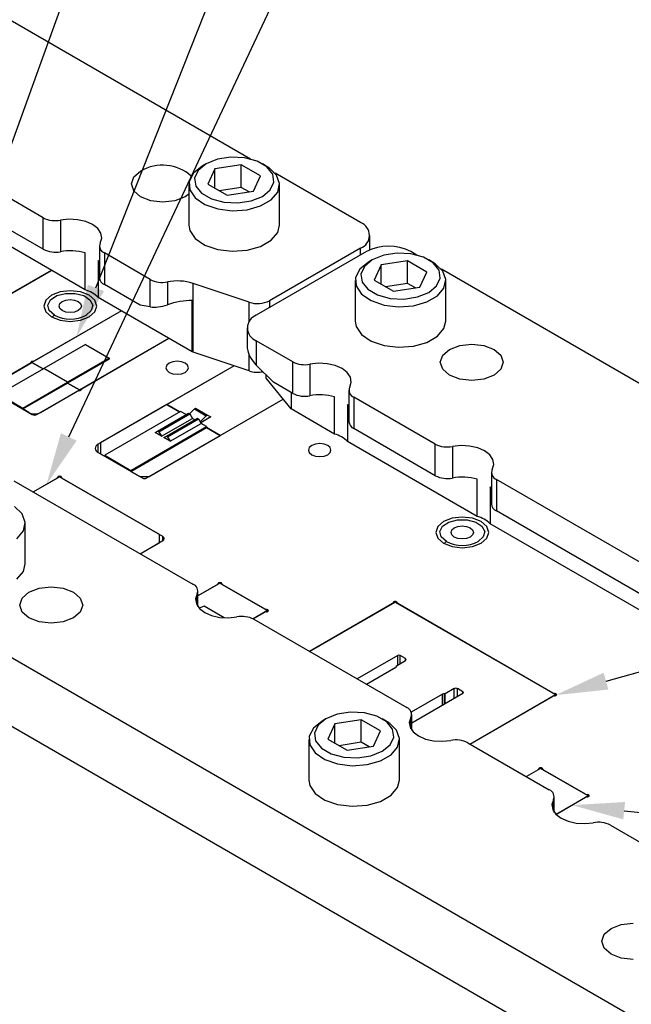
# Model space of a CAD drawing. Header units: inches. Extents: x 1880 to 2363, y -453 to -54.
# Tile 293 of 656: x 2074.4 to 2076.22, y -423.04 to -420.11. Entities that reach past the tile are written whole.
import ezdxf

# ---------------------------------------------------------------- set-up
doc = ezdxf.new("R2010")
doc.units = ezdxf.units.IN
doc.header["$LTSCALE"] = 0.5
doc.header["$MEASUREMENT"] = 0
for name, color, linetype in [('DIE-M-S', 8, 'Continuous'), ('DIE-M-S2', 1, 'Continuous'), ('DIE-M-S3', 8, 'Continuous'), ('RAI-M-S', 8, 'Continuous'), ('SID-M-S', 105, 'Continuous'), ('SVD-M-S', 8, 'Continuous')]:
    doc.layers.add(name, color=color, linetype=linetype)

msp = doc.modelspace()

# ---------------------------------------------------------------- linework, layer by layer
at = {"layer": 'DIE-M-S', "linetype": 'Continuous', "lineweight": 25}
for p, q in [((2074.10538, -421.08095), (2074.49715, -420.85479)), ((2074.49786, -420.92867), (2074.48073, -420.94347)), ((2074.52349, -420.91879), (2074.49786, -420.92867)), ((2074.55372, -420.91532), (2074.52349, -420.91879)), ((2074.58395, -420.91879), (2074.55372, -420.91532)), ((2074.60958, -420.92867), (2074.58395, -420.91879)), ((2074.6267, -420.94347), (2074.60958, -420.92867)), ((2074.48073, -420.94347), (2074.47472, -420.96092)), ((2074.47472, -420.96092), (2074.48073, -420.97837)), ((2074.63272, -420.96092), (2074.6267, -420.94347)), ((2074.6267, -420.97837), (2074.63272, -420.96092)), ((2074.70575, -420.97521), (2074.44738, -421.12436)), ((2074.48073, -420.97837), (2074.49786, -420.99317)), ((2074.49786, -420.99317), (2074.52349, -421.00306)), ((2074.58395, -421.00306), (2074.60958, -420.99317)), ((2074.60958, -420.99317), (2074.6267, -420.97837)), ((2074.52349, -421.00306), (2074.55372, -421.00653)), ((2074.55372, -421.00653), (2074.58395, -421.00306)), ((2074.5888, -421.206), (2074.84717, -421.05685)), ((2074.43717, -421.13026), (2074.3133, -421.20176)), ((2074.43698, -421.12768), (2074.43666, -421.12854)), ((2074.43666, -421.12854), (2074.43672, -421.12942)), ((2074.43672, -421.12942), (2074.43717, -421.13026)), ((2074.43766, -421.12689), (2074.43698, -421.12768)), ((2074.43867, -421.12623), (2074.43766, -421.12689)), ((2074.43993, -421.12574), (2074.43867, -421.12623)), ((2074.44137, -421.12545), (2074.43993, -421.12574)), ((2074.44289, -421.12537), (2074.44137, -421.12545)), ((2074.44289, -421.12537), (2074.44289, -421.12695)), ((2075.0412, -421.13873), (2074.6368, -421.37219)), ((2074.84097, -421.13721), (2074.83842, -421.14461)), ((2074.84823, -421.13094), (2074.84097, -421.13721)), ((2074.8591, -421.12675), (2074.84823, -421.13094)), ((2074.87192, -421.12527), (2074.8591, -421.12675)), ((2074.88474, -421.12675), (2074.87192, -421.12527)), ((2074.8956, -421.13094), (2074.88474, -421.12675)), ((2074.90287, -421.13721), (2074.8956, -421.13094)), ((2074.90542, -421.14461), (2074.90287, -421.13721)), ((2074.83842, -421.14461), (2074.84097, -421.15201)), ((2074.84097, -421.15201), (2074.84823, -421.15829)), ((2074.84823, -421.15829), (2074.8591, -421.16248)), ((2074.8591, -421.16248), (2074.87192, -421.16395)), ((2074.87192, -421.16395), (2074.88474, -421.16248)), ((2074.88474, -421.16248), (2074.8956, -421.15829)), ((2074.8956, -421.15829), (2074.90287, -421.15201)), ((2074.90287, -421.15201), (2074.90542, -421.14461)), ((2074.3133, -421.20993), (2074.44058, -421.2834)), ((2074.45472, -421.2834), (2074.57859, -421.2119)), ((2074.57859, -421.2119), (2074.58004, -421.21215)), ((2074.58004, -421.21215), (2074.58157, -421.21219)), ((2074.58157, -421.21219), (2074.58306, -421.21201)), ((2074.58306, -421.21201), (2074.58442, -421.21161)), ((2074.58442, -421.21161), (2074.58556, -421.21103)), ((2074.58556, -421.21103), (2074.58641, -421.2103)), ((2074.58641, -421.2103), (2074.58692, -421.20947)), ((2074.58692, -421.20947), (2074.58705, -421.20859)), ((2074.58704, -421.20845), (2074.58704, -421.20895)), ((2074.58705, -421.20859), (2074.58705, -421.20889)), ((2074.77999, -421.47322), (2075.18768, -421.23787)), ((2074.6368, -421.39668), (2074.6368, -421.37219)), ((2075.27249, -421.37586), (2075.26523, -421.38213)), ((2075.28336, -421.37167), (2075.27249, -421.37586)), ((2075.29618, -421.3702), (2075.28336, -421.37167)), ((2075.309, -421.37167), (2075.29618, -421.3702)), ((2075.31987, -421.37586), (2075.309, -421.37167)), ((2075.32713, -421.38213), (2075.31987, -421.37586)), ((2074.6368, -421.39668), (2074.76939, -421.47322)), ((2075.26523, -421.38213), (2075.26268, -421.38954)), ((2075.26268, -421.38954), (2075.26523, -421.39694)), ((2075.26523, -421.39694), (2075.27249, -421.40321)), ((2075.27249, -421.40321), (2075.28336, -421.4074)), ((2075.28336, -421.4074), (2075.29618, -421.40887)), ((2075.29618, -421.40887), (2075.309, -421.4074)), ((2075.309, -421.4074), (2075.31987, -421.40321)), ((2075.31987, -421.40321), (2075.32713, -421.39694)), ((2075.32968, -421.38954), (2075.32713, -421.38213)), ((2075.32713, -421.39694), (2075.32968, -421.38954)), ((2074.51415, -421.47361), (2074.44407, -421.51406)), ((2074.51628, -421.46964), (2074.5159, -421.47101)), ((2074.51591, -421.47259), (2074.51591, -421.47116)), ((2074.51757, -421.46847), (2074.51628, -421.46964)), ((2074.51954, -421.46768), (2074.51757, -421.46847)), ((2074.5219, -421.4674), (2074.51954, -421.46768)), ((2074.52425, -421.46768), (2074.5219, -421.4674)), ((2074.52623, -421.46847), (2074.52425, -421.46768)), ((2074.52751, -421.46964), (2074.52623, -421.46847)), ((2074.52789, -421.47101), (2074.52751, -421.46964)), ((2074.52789, -421.47116), (2074.52789, -421.47259)), ((2074.82949, -421.6467), (2074.52964, -421.47361)), ((2075.66458, -421.60221), (2075.64746, -421.61701)), ((2075.69021, -421.59232), (2075.66458, -421.60221)), ((2075.72044, -421.58885), (2075.69021, -421.59232)), ((2075.75068, -421.59232), (2075.72044, -421.58885)), ((2075.77631, -421.60221), (2075.75068, -421.59232)), ((2075.79343, -421.61701), (2075.77631, -421.60221)), ((2075.64746, -421.61701), (2075.64144, -421.63446)), ((2075.64144, -421.63446), (2075.64746, -421.65191)), ((2075.79944, -421.63446), (2075.79343, -421.61701)), ((2075.79343, -421.65191), (2075.79944, -421.63446)), ((2074.76227, -421.69775), (2074.82949, -421.65895)), ((2074.82949, -421.65895), (2074.82949, -421.6467)), ((2075.64746, -421.65191), (2075.66458, -421.66671)), ((2075.66458, -421.66671), (2075.69021, -421.67659)), ((2075.75068, -421.67659), (2075.77631, -421.66671)), ((2075.77631, -421.66671), (2075.79343, -421.65191)), ((2075.69021, -421.67659), (2075.72044, -421.68006)), ((2075.72044, -421.68006), (2075.75068, -421.67659)), ((2074.99358, -421.786), (2074.9932, -421.78737)), ((2074.99321, -421.78895), (2074.99321, -421.78752)), ((2074.99486, -421.78483), (2074.99358, -421.786)), ((2074.99684, -421.78404), (2074.99486, -421.78483)), ((2074.99919, -421.78376), (2074.99684, -421.78404)), ((2075.00155, -421.78404), (2074.99919, -421.78376)), ((2075.00353, -421.78483), (2075.00155, -421.78404)), ((2075.00481, -421.786), (2075.00353, -421.78483)), ((2075.00519, -421.78737), (2075.00481, -421.786)), ((2075.00518, -421.78752), (2075.00518, -421.78895)), ((2074.99145, -421.78997), (2074.93355, -421.82339)), ((2075.13287, -421.86266), (2075.00694, -421.78997)), ((2075.51294, -421.84609), (2075.26609, -421.9886)), ((2075.51507, -421.84213), (2075.51469, -421.8435)), ((2075.5147, -421.84508), (2075.5147, -421.84364)), ((2075.51636, -421.84096), (2075.51507, -421.84213)), ((2075.51833, -421.84017), (2075.51636, -421.84096)), ((2075.52069, -421.83989), (2075.51833, -421.84017)), ((2075.52304, -421.84017), (2075.52069, -421.83989)), ((2075.52502, -421.84096), (2075.52304, -421.84017)), ((2075.5263, -421.84213), (2075.52502, -421.84096)), ((2075.52668, -421.8435), (2075.5263, -421.84213)), ((2075.52668, -421.84364), (2075.52668, -421.84508)), ((2075.99024, -422.11269), (2075.52843, -421.84609)), ((2075.09807, -421.8917), (2075.13287, -421.87161)), ((2075.13736, -421.86367), (2075.13736, -421.86526)), ((2075.13974, -421.86389), (2075.13736, -421.86367)), ((2075.13736, -421.87059), (2075.13974, -421.87037)), ((2075.14177, -421.86463), (2075.13974, -421.86389)), ((2075.13974, -421.87037), (2075.14177, -421.86963)), ((2075.14314, -421.86577), (2075.14177, -421.86463)), ((2075.14177, -421.86963), (2075.14314, -421.86849)), ((2075.14362, -421.86713), (2075.14314, -421.86577)), ((2075.14314, -421.86849), (2075.14362, -421.86713)), ((2075.74338, -422.26414), (2075.99024, -422.12163)), ((2075.99473, -422.11528), (2075.99473, -422.1137)), ((2075.9971, -422.11392), (2075.99473, -422.1137)), ((2075.99473, -422.12062), (2075.9971, -422.1204)), ((2075.99914, -422.11466), (2075.9971, -422.11392)), ((2075.9971, -422.1204), (2075.99914, -422.11966)), ((2076.0005, -422.1158), (2075.99914, -422.11466)), ((2075.99914, -422.11966), (2076.0005, -422.11852)), ((2076.00098, -422.11716), (2076.0005, -422.1158)), ((2076.0005, -422.11852), (2076.00098, -422.11716)), ((2075.94604, -422.34104), (2075.91132, -422.36109)), ((2075.94818, -422.33708), (2075.94779, -422.33845)), ((2075.9478, -422.34003), (2075.9478, -422.33859)), ((2075.94946, -422.3359), (2075.94818, -422.33708)), ((2075.95143, -422.33511), (2075.94946, -422.3359)), ((2075.95379, -422.33484), (2075.95143, -422.33511)), ((2075.95614, -422.33511), (2075.95379, -422.33484)), ((2075.95812, -422.3359), (2075.95614, -422.33511)), ((2075.9594, -422.33708), (2075.95812, -422.3359)), ((2075.95978, -422.33845), (2075.9594, -422.33708)), ((2075.95978, -422.33859), (2075.95978, -422.34003)), ((2076.08746, -422.41374), (2075.96154, -422.34104)), ((2075.99934, -422.47356), (2076.08746, -422.42268)), ((2076.09196, -422.41475), (2076.09196, -422.41633)), ((2076.09433, -422.41497), (2076.09196, -422.41475)), ((2076.09196, -422.42167), (2076.09433, -422.42145)), ((2076.09636, -422.41571), (2076.09433, -422.41497)), ((2076.09433, -422.42145), (2076.09636, -422.42071)), ((2076.09773, -422.41685), (2076.09636, -422.41571)), ((2076.09636, -422.42071), (2076.09773, -422.41957)), ((2076.09821, -422.41821), (2076.09773, -422.41685)), ((2076.09773, -422.41957), (2076.09821, -422.41821))]:
    msp.add_line(p, q, dxfattribs=at)
for centre, radius, start, end in [((2074.44328, -421.11661), 0.00877, 267.45052, 297.91355), ((2074.58999, -421.20869), 0.00294, 113.76619, 178.17645), ((2074.44765, -421.26976), 0.01537, 242.60967, 297.39033), ((2074.64145, -421.38443), 0.0131, 110.78342, 249.21658), ((2074.51297, -421.47092), 0.00294, 293.76619, 358.17645), ((2074.53083, -421.47092), 0.00294, 181.82355, 246.23381), ((2074.77469, -421.46298), 0.01153, 242.60967, 297.39033), ((2074.82717, -421.65283), 0.00655, 290.78342, 69.21658), ((2074.99026, -421.78728), 0.00294, 293.76619, 358.17645), ((2075.00813, -421.78728), 0.00294, 181.82355, 246.23381), ((2075.51176, -421.84341), 0.00294, 293.76619, 358.17645), ((2075.52962, -421.84341), 0.00294, 181.82355, 246.23381), ((2075.13697, -421.85491), 0.00877, 242.08645, 272.54948), ((2075.13697, -421.87935), 0.00877, 87.45052, 117.91355), ((2075.99434, -422.10494), 0.00877, 242.08645, 272.54948), ((2075.99434, -422.12938), 0.00877, 87.45052, 117.91355), ((2075.94486, -422.33835), 0.00294, 293.76619, 358.17645), ((2075.96272, -422.33835), 0.00294, 181.82355, 246.23381), ((2076.09157, -422.40599), 0.00877, 242.08645, 272.54948), ((2076.09157, -422.43043), 0.00877, 87.45052, 117.91355)]:
    msp.add_arc(centre, radius, start, end, dxfattribs=at)
at = {"layer": 'DIE-M-S2', "linetype": 'Continuous', "lineweight": 25}
for p, q in [((2074.49715, -420.85479), (2074.35926, -420.93439)), ((2074.70575, -420.97521), (2074.43963, -421.12883)), ((2074.59873, -421.07515), (2074.47499, -421.14659)), ((2074.58106, -421.21047), (2074.84717, -421.05685)), ((2074.59873, -421.07515), (2074.66944, -421.11597)), ((2074.32391, -421.19564), (2074.43963, -421.12883)), ((2074.47269, -421.14792), (2074.43963, -421.12883)), ((2074.43963, -421.12883), (2074.47269, -421.14792)), ((2074.66944, -421.11597), (2074.5457, -421.18741)), ((2074.66944, -421.11863), (2074.5457, -421.19006)), ((2074.66944, -421.11597), (2074.66944, -421.11863)), ((2075.0412, -421.13873), (2074.84123, -421.25417)), ((2074.34159, -421.2236), (2074.47499, -421.14659)), ((2074.5457, -421.18741), (2074.47499, -421.14659)), ((2074.5457, -421.18741), (2074.47499, -421.14659)), ((2074.4123, -421.26442), (2074.5457, -421.18741)), ((2074.4123, -421.26707), (2074.5457, -421.19006)), ((2074.5457, -421.19006), (2074.5457, -421.18741)), ((2074.5457, -421.19006), (2074.5457, -421.18741)), ((2074.58106, -421.21047), (2074.5457, -421.19006)), ((2074.5457, -421.19006), (2074.58106, -421.21047)), ((2074.34159, -421.2236), (2074.4123, -421.26442)), ((2074.46533, -421.27728), (2074.58106, -421.21047)), ((2074.58106, -421.21047), (2074.58106, -421.2122)), ((2074.58106, -421.21047), (2074.58106, -421.2122)), ((2074.84123, -421.25417), (2074.64387, -421.3681)), ((2074.87923, -421.27612), (2074.84123, -421.25417)), ((2074.84123, -421.25417), (2074.87923, -421.27612)), ((2075.00033, -421.34602), (2075.18768, -421.23787)), ((2074.4123, -421.26707), (2074.4123, -421.26442)), ((2074.42997, -421.27728), (2074.4123, -421.26707)), ((2074.88189, -421.27459), (2074.65625, -421.40484)), ((2074.8138, -421.33279), (2074.90603, -421.27954)), ((2074.81733, -421.33483), (2074.90957, -421.28158)), ((2074.89825, -421.28403), (2074.88189, -421.27459)), ((2074.90603, -421.27954), (2074.90957, -421.28158)), ((2074.9088, -421.28114), (2074.92302, -421.26696)), ((2074.90957, -421.28158), (2074.91734, -421.29506)), ((2074.92302, -421.26696), (2074.92655, -421.26492)), ((2074.92302, -421.26696), (2074.95837, -421.28737)), ((2074.92655, -421.26492), (2074.96191, -421.28533)), ((2074.9405, -421.3052), (2074.95837, -421.28737)), ((2074.95837, -421.28737), (2074.96191, -421.28533)), ((2074.96191, -421.28533), (2074.97181, -421.29105)), ((2074.73403, -421.44975), (2074.95967, -421.31949)), ((2074.82511, -421.3483), (2074.91734, -421.29506)), ((2074.83975, -421.34777), (2074.93199, -421.29453)), ((2074.84329, -421.34981), (2074.93552, -421.29657)), ((2074.85107, -421.36329), (2074.9433, -421.31004)), ((2074.92421, -421.29902), (2074.91734, -421.29506)), ((2074.91734, -421.29506), (2074.92421, -421.29902)), ((2074.93199, -421.29453), (2074.93552, -421.29657)), ((2074.93552, -421.29657), (2074.9433, -421.31004)), ((2074.97181, -421.29105), (2074.9422, -421.30814)), ((2074.95967, -421.31949), (2074.9433, -421.31004)), ((2074.95967, -421.31949), (2074.95967, -421.32255)), ((2074.73403, -421.45281), (2074.95967, -421.32255)), ((2074.78883, -421.46811), (2075.00033, -421.34602)), ((2074.80602, -421.33728), (2074.8138, -421.33279)), ((2074.82511, -421.3483), (2074.80602, -421.33728)), ((2074.8138, -421.33279), (2074.81733, -421.33483)), ((2074.81733, -421.33483), (2074.82511, -421.3483)), ((2074.83197, -421.35226), (2074.83975, -421.34777)), ((2074.83975, -421.34777), (2074.84329, -421.34981)), ((2075.00033, -421.34602), (2074.95967, -421.32255)), ((2074.95967, -421.32255), (2075.00033, -421.34602)), ((2074.64387, -421.3681), (2074.64387, -421.40076)), ((2074.85107, -421.36329), (2074.83197, -421.35226)), ((2074.84329, -421.34981), (2074.85107, -421.36329)), ((2074.64387, -421.40076), (2074.65625, -421.4079)), ((2074.65625, -421.40484), (2074.65625, -421.4079)), ((2074.65625, -421.40484), (2074.73403, -421.44975)), ((2074.73403, -421.44975), (2074.73403, -421.45281)), ((2074.73403, -421.45281), (2074.76055, -421.46811)), ((2074.5219, -421.46914), (2074.44407, -421.51406)), ((2074.81888, -421.64058), (2074.5219, -421.46914)), ((2074.76055, -421.46811), (2074.78883, -421.46811)), ((2074.81888, -421.66507), (2074.81888, -421.64058)), ((2074.76227, -421.69775), (2074.81888, -421.66507)), ((2074.99919, -421.78549), (2074.93355, -421.82339)), ((2074.99919, -421.78549), (2074.93355, -421.82339)), ((2075.14062, -421.86713), (2074.99919, -421.78549)), ((2075.14062, -421.86713), (2074.99919, -421.78549)), ((2075.26609, -421.9886), (2075.52069, -421.84162)), ((2075.52069, -421.84162), (2075.99798, -422.11716)), ((2074.95187, -421.85363), (2074.937, -421.85947)), ((2074.95187, -421.85363), (2074.937, -421.85947)), ((2075.01227, -421.88851), (2074.95187, -421.85363)), ((2075.01227, -421.88851), (2074.95187, -421.85363)), ((2075.14062, -421.86713), (2075.09807, -421.8917)), ((2075.14062, -421.86713), (2075.09807, -421.8917)), ((2075.14062, -421.86713), (2075.14062, -421.87013)), ((2075.14062, -421.86713), (2075.14062, -421.87013)), ((2075.52826, -422.0008), (2075.40774, -422.07037)), ((2075.52501, -422.0311), (2075.55147, -422.01583)), ((2075.52826, -422.02922), (2075.52826, -422.0008)), ((2075.55147, -422.00997), (2075.53557, -422.0008)), ((2075.53557, -422.025), (2075.53557, -422.0008)), ((2075.55147, -422.01583), (2075.55147, -422.00997)), ((2075.43514, -422.08619), (2075.52291, -422.03552)), ((2075.52501, -422.03259), (2075.52501, -422.0311)), ((2075.69622, -422.09939), (2075.66977, -422.11466)), ((2075.69622, -422.12781), (2075.69622, -422.09939)), ((2075.72225, -422.10856), (2075.70636, -422.09939)), ((2075.70636, -422.12196), (2075.70636, -422.09939)), ((2075.72225, -422.11278), (2075.72225, -422.10856)), ((2075.6621, -422.11587), (2075.56877, -422.16975)), ((2075.56995, -422.20071), (2075.72225, -422.11278)), ((2075.6621, -422.14751), (2075.6621, -422.11587)), ((2075.66977, -422.11466), (2075.66717, -422.11466)), ((2075.66717, -422.14458), (2075.66717, -422.11466)), ((2075.66977, -422.14308), (2075.66977, -422.11466)), ((2075.74338, -422.26414), (2075.99798, -422.11716)), ((2075.99798, -422.12016), (2075.99798, -422.11716)), ((2075.95379, -422.33657), (2075.91132, -422.36109)), ((2075.95379, -422.33657), (2075.91132, -422.36109)), ((2076.09521, -422.41821), (2075.95379, -422.33657)), ((2076.09521, -422.41821), (2075.95379, -422.33657)), ((2076.09521, -422.41821), (2075.99934, -422.47356)), ((2076.09521, -422.41821), (2075.99934, -422.47356)), ((2076.09521, -422.41821), (2076.09521, -422.42121)), ((2076.09521, -422.41821), (2076.09521, -422.42121))]:
    msp.add_line(p, q, dxfattribs=at)
for centre, radius, start, end in [((2074.44765, -421.24316), 0.03843, 242.60967, 297.39033), ((2075.53192, -422.00785), 0.00795, 62.60967, 117.39033), ((2075.55035, -422.0129), 0.00313, 290.78342, 69.21658), ((2075.52143, -422.03224), 0.00361, 294.37466, 354.3052), ((2075.70129, -422.10918), 0.01102, 62.60967, 117.39033), ((2075.72145, -422.11067), 0.00226, 290.78342, 69.21658), ((2075.66696, -422.125), 0.01035, 88.8559, 118.04024)]:
    msp.add_arc(centre, radius, start, end, dxfattribs=at)
at = {"layer": 'DIE-M-S3', "linetype": 'Continuous', "lineweight": 25}
for p, q in [((2074.49498, -420.9424), (2074.51361, -420.92999)), ((2074.51361, -420.92999), (2074.53949, -420.92317)), ((2074.53949, -420.92317), (2074.56794, -420.92317)), ((2074.56794, -420.92317), (2074.59383, -420.92999)), ((2074.59383, -420.92999), (2074.61246, -420.9424)), ((2074.48696, -420.95816), (2074.49498, -420.9424)), ((2074.49101, -420.97442), (2074.48696, -420.95816)), ((2074.52025, -420.96092), (2074.5228, -420.95353)), ((2074.5228, -420.96831), (2074.52025, -420.96092)), ((2074.5228, -420.95353), (2074.53005, -420.94726)), ((2074.53005, -420.94726), (2074.54091, -420.94307)), ((2074.54091, -420.94307), (2074.55372, -420.9416)), ((2074.55372, -420.9416), (2074.56652, -420.94307)), ((2074.56652, -420.94307), (2074.57738, -420.94726)), ((2074.57738, -420.94726), (2074.58463, -420.95353)), ((2074.58463, -420.95353), (2074.58718, -420.96092)), ((2074.58718, -420.96092), (2074.58463, -420.96831)), ((2074.61246, -420.9424), (2074.62048, -420.95816)), ((2074.62048, -420.95816), (2074.61643, -420.97442)), ((2074.50639, -420.98824), (2074.49101, -420.97442)), ((2074.53005, -420.97458), (2074.5228, -420.96831)), ((2074.54091, -420.97877), (2074.53005, -420.97458)), ((2074.55372, -420.98024), (2074.54091, -420.97877)), ((2074.56652, -420.97877), (2074.55372, -420.98024)), ((2074.57738, -420.97458), (2074.56652, -420.97877)), ((2074.58463, -420.96831), (2074.57738, -420.97458)), ((2074.61643, -420.97442), (2074.60104, -420.98824)), ((2075.6617, -421.61594), (2075.68033, -421.60353)), ((2075.68033, -421.60353), (2075.70622, -421.5967)), ((2075.70622, -421.5967), (2075.73467, -421.5967)), ((2075.73467, -421.5967), (2075.76055, -421.60353)), ((2075.76055, -421.60353), (2075.77919, -421.61594)), ((2075.65369, -421.6317), (2075.6617, -421.61594)), ((2075.65773, -421.64796), (2075.65369, -421.6317)), ((2075.68698, -421.63446), (2075.68953, -421.62706)), ((2075.68953, -421.64185), (2075.68698, -421.63446)), ((2075.68953, -421.62706), (2075.69678, -421.6208)), ((2075.69678, -421.64812), (2075.68953, -421.64185)), ((2075.69678, -421.6208), (2075.70764, -421.61661)), ((2075.70764, -421.61661), (2075.72044, -421.61514)), ((2075.72044, -421.61514), (2075.73325, -421.61661)), ((2075.73325, -421.61661), (2075.74411, -421.6208)), ((2075.74411, -421.6208), (2075.75136, -421.62706)), ((2075.75136, -421.64185), (2075.74411, -421.64812)), ((2075.75136, -421.62706), (2075.75391, -421.63446)), ((2075.75391, -421.63446), (2075.75136, -421.64185)), ((2075.77919, -421.61594), (2075.7872, -421.6317)), ((2075.7872, -421.6317), (2075.78315, -421.64796)), ((2075.67312, -421.66178), (2075.65773, -421.64796)), ((2075.70764, -421.65231), (2075.69678, -421.64812)), ((2075.72044, -421.65378), (2075.70764, -421.65231)), ((2075.73325, -421.65231), (2075.72044, -421.65378)), ((2075.74411, -421.64812), (2075.73325, -421.65231)), ((2075.78315, -421.64796), (2075.76777, -421.66178))]:
    msp.add_line(p, q, dxfattribs=at)
for centre in [(2074.55372, -420.8969), (2075.72044, -421.57044)]:
    msp.add_arc(centre, 0.10287, 242.60967, 297.39033, dxfattribs=at)
for points in [[(2074.5006, -420.99451), (2074.50076, -420.99417), (2074.50149, -420.99255), (2074.50361, -420.99021), (2074.50549, -420.98888), (2074.50639, -420.98824)], [(2075.66733, -421.66805), (2075.66749, -421.6677), (2075.66822, -421.66609), (2075.67034, -421.66374), (2075.67221, -421.66242), (2075.67312, -421.66178)]]:
    msp.add_open_spline(points, degree=3, knots=[0, 0, 0, 0, 0.1254609, 0.5797622, 1, 1, 1, 1], dxfattribs=at)
at = {"layer": 'RAI-M-S', "linetype": 'Continuous', "lineweight": 25}
for p, q in [((2075.09057, -420.52371), (2073.92595, -419.85139)), ((2074.47357, -420.69819), (2074.12489, -420.4969)), ((2074.73581, -420.59755), (2074.74295, -420.57683)), ((2074.74295, -420.57683), (2074.76327, -420.55928)), ((2074.76327, -420.55928), (2074.76327, -420.55928)), ((2075.41787, -420.71266), (2075.16339, -420.56575)), ((2074.47357, -420.79209), (2074.12489, -420.5908)), ((2074.74295, -420.61826), (2074.73581, -420.59755)), ((2074.59817, -420.91311), (2074.10621, -420.6291)), ((2074.76327, -420.63581), (2074.74295, -420.61826)), ((2074.79368, -420.64755), (2074.76327, -420.63581)), ((2074.89585, -420.63581), (2074.86544, -420.64755)), ((2074.90669, -420.62831), (2074.89585, -420.63581)), ((2074.82956, -420.65167), (2074.79368, -420.64755)), ((2074.86544, -420.64755), (2074.82956, -420.65167)), ((2074.47357, -420.79209), (2074.47357, -420.69819)), ((2074.54988, -420.70257), (2074.52448, -420.70521)), ((2074.57556, -420.70401), (2074.54988, -420.70257)), ((2074.5996, -420.70943), (2074.57556, -420.70401)), ((2074.52448, -420.70521), (2074.52448, -420.79911)), ((2074.62019, -420.71841), (2074.5996, -420.70943)), ((2074.63576, -420.7303), (2074.62019, -420.71841)), ((2074.64514, -420.74417), (2074.63576, -420.7303)), ((2074.64305, -420.77366), (2074.64764, -420.759)), ((2074.64764, -420.759), (2074.64514, -420.74417)), ((2075.44511, -420.79398), (2075.44511, -420.75062)), ((2074.64057, -420.78264), (2074.64057, -420.87655)), ((2075.41787, -420.78858), (2075.14664, -420.94517)), ((2075.41787, -420.809), (2075.41787, -420.78858)), ((2074.59817, -420.91311), (2074.59817, -420.80288)), ((2074.79177, -420.88188), (2074.65522, -420.80305)), ((2074.65522, -420.80305), (2074.65522, -420.89696)), ((2075.43555, -420.79879), (2075.10745, -420.9882)), ((2075.58555, -420.80946), (2075.56707, -420.79879)), ((2074.63654, -420.82502), (2074.63654, -420.93526)), ((2074.64057, -420.82994), (2074.63654, -420.82502)), ((2076.66389, -421.43197), (2075.65836, -420.85149)), ((2074.76194, -420.95856), (2074.65522, -420.89696)), ((2074.79177, -420.96325), (2074.79177, -420.88188)), ((2074.84268, -420.8889), (2074.84268, -420.95701)), ((2075.08612, -420.9497), (2074.91922, -420.89359)), ((2074.91922, -421.09772), (2074.91922, -420.89359)), ((2074.91637, -421.0968), (2074.63654, -420.93526)), ((2074.79177, -420.96325), (2074.76194, -420.95856)), ((2074.91637, -421.0968), (2074.91637, -420.94392)), ((2075.08612, -421.00733), (2075.08612, -420.9497)), ((2075.14664, -420.94517), (2075.14664, -420.96558)), ((2075.08021, -421.02616), (2075.08021, -421.07916)), ((2075.21603, -421.1268), (2075.10745, -421.06412)), ((2075.10745, -421.06412), (2075.10745, -421.13667)), ((2075.68251, -421.08994), (2075.71292, -421.07821)), ((2075.71292, -421.07821), (2075.7488, -421.07409)), ((2075.7488, -421.07409), (2075.78468, -421.07821)), ((2075.78468, -421.07821), (2075.81509, -421.08994)), ((2075.08612, -421.15383), (2074.91922, -421.09772)), ((2075.08612, -421.15383), (2075.08612, -421.10609)), ((2075.65505, -421.12821), (2075.66219, -421.1075)), ((2075.66219, -421.1075), (2075.68251, -421.08994)), ((2075.81509, -421.08994), (2075.83541, -421.1075)), ((2075.83541, -421.1075), (2075.84255, -421.12821)), ((2075.10745, -421.13667), (2075.15826, -421.18735)), ((2075.21603, -421.22071), (2075.21603, -421.1268)), ((2075.29234, -421.13118), (2075.26694, -421.13383)), ((2075.26694, -421.13383), (2075.26694, -421.22773)), ((2075.31803, -421.13262), (2075.29234, -421.13118)), ((2075.34207, -421.13804), (2075.31803, -421.13262)), ((2075.36265, -421.14703), (2075.34207, -421.13804)), ((2075.66219, -421.14892), (2075.65505, -421.12821)), ((2075.84255, -421.12821), (2075.83541, -421.14892)), ((2075.13708, -421.17523), (2075.13708, -421.16623)), ((2075.37822, -421.15891), (2075.36265, -421.14703)), ((2075.38761, -421.17279), (2075.37822, -421.15891)), ((2075.3901, -421.18762), (2075.38761, -421.17279)), ((2075.68251, -421.16648), (2075.66219, -421.14892)), ((2075.71292, -421.17821), (2075.68251, -421.16648)), ((2075.81509, -421.16648), (2075.78468, -421.17821)), ((2075.83541, -421.14892), (2075.81509, -421.16648)), ((2075.21122, -421.26701), (2075.13708, -421.17523)), ((2075.21603, -421.22071), (2075.15826, -421.18735)), ((2075.38552, -421.20228), (2075.3901, -421.18762)), ((2075.7488, -421.18233), (2075.71292, -421.17821)), ((2075.78468, -421.17821), (2075.7488, -421.18233)), ((2075.21122, -421.21793), (2075.21122, -421.26701)), ((2075.34064, -421.34172), (2075.34064, -421.23149)), ((2075.38304, -421.21126), (2075.38304, -421.30516)), ((2075.6403, -421.37173), (2075.39768, -421.23167)), ((2075.39768, -421.23167), (2075.39768, -421.32557)), ((2075.379, -421.25364), (2075.379, -421.36387)), ((2075.38304, -421.25855), (2075.379, -421.25364)), ((2075.34064, -421.34172), (2075.21122, -421.26701)), ((2075.6403, -421.46563), (2075.39768, -421.32557)), ((2075.7649, -421.58665), (2075.379, -421.36387)), ((2075.6403, -421.46563), (2075.6403, -421.37173)), ((2075.7166, -421.3761), (2075.6912, -421.37875)), ((2075.74229, -421.37754), (2075.7166, -421.3761)), ((2075.76633, -421.38296), (2075.74229, -421.37754)), ((2075.6912, -421.37875), (2075.6912, -421.47265)), ((2075.78691, -421.39195), (2075.76633, -421.38296)), ((2075.80248, -421.40383), (2075.78691, -421.39195)), ((2075.81187, -421.41771), (2075.80248, -421.40383)), ((2075.80978, -421.4472), (2075.81437, -421.43254)), ((2075.81437, -421.43254), (2075.81187, -421.41771)), ((2075.8073, -421.45618), (2075.8073, -421.55008)), ((2074.38606, -421.48057), (2074.91891, -421.78818)), ((2075.7649, -421.58665), (2075.7649, -421.47641)), ((2076.27669, -421.73911), (2075.82195, -421.47659)), ((2075.82195, -421.47659), (2075.82195, -421.57049)), ((2075.80327, -421.49856), (2075.80327, -421.60879)), ((2075.8073, -421.50347), (2075.80327, -421.49856)), ((2076.27669, -421.83301), (2075.82195, -421.57049)), ((2076.4013, -421.95403), (2075.80327, -421.60879)), ((2073.92644, -421.74591), (2076.41122, -423.18033)), ((2074.41046, -421.8301), (2074.43079, -421.81254)), ((2074.43079, -421.81254), (2074.4612, -421.80081)), ((2074.4612, -421.80081), (2074.49708, -421.79669)), ((2074.49708, -421.79669), (2074.53295, -421.80081)), ((2074.53295, -421.80081), (2074.56337, -421.81254)), ((2074.56337, -421.81254), (2074.58369, -421.8301)), ((2074.93107, -421.81757), (2074.92649, -421.83223)), ((2074.93107, -421.85132), (2074.93107, -421.81757)), ((2074.93355, -421.85519), (2074.93355, -421.80859)), ((2074.40333, -421.85081), (2074.41046, -421.8301)), ((2074.58369, -421.8301), (2074.59083, -421.85081)), ((2074.92649, -421.83223), (2074.92898, -421.84706)), ((2074.41046, -421.87152), (2074.40333, -421.85081)), ((2074.43079, -421.88908), (2074.41046, -421.87152)), ((2074.58369, -421.87152), (2074.56337, -421.88908)), ((2074.59083, -421.85081), (2074.58369, -421.87152)), ((2074.92898, -421.84706), (2074.93837, -421.86093)), ((2074.93837, -421.86093), (2074.95394, -421.87282)), ((2074.95394, -421.87282), (2074.97452, -421.8818)), ((2074.4612, -421.90081), (2074.43079, -421.88908)), ((2074.49708, -421.90493), (2074.4612, -421.90081)), ((2074.53295, -421.90081), (2074.49708, -421.90493)), ((2074.56337, -421.88908), (2074.53295, -421.90081)), ((2074.97452, -421.8818), (2074.99856, -421.88722)), ((2074.99856, -421.88722), (2075.02425, -421.88866)), ((2075.02425, -421.88866), (2075.04965, -421.88602)), ((2075.10055, -421.89304), (2075.5553, -422.15556)), ((2073.92644, -421.95004), (2076.41122, -423.38447)), ((2075.56747, -422.18495), (2075.56288, -422.19961)), ((2075.56747, -422.21871), (2075.56747, -422.18495)), ((2075.56995, -422.22258), (2075.56995, -422.17597)), ((2075.56288, -422.19961), (2075.56538, -422.21444)), ((2075.56538, -422.21444), (2075.57476, -422.22832)), ((2075.57476, -422.22832), (2075.59034, -422.2402)), ((2075.59034, -422.2402), (2075.61092, -422.24919)), ((2075.61092, -422.24919), (2075.63496, -422.25461)), ((2075.63496, -422.25461), (2075.66065, -422.25605)), ((2075.66065, -422.25605), (2075.68604, -422.2534)), ((2075.73695, -422.26042), (2075.97957, -422.40048)), ((2075.99173, -422.42987), (2075.98715, -422.44453)), ((2075.99173, -422.46363), (2075.99173, -422.42987)), ((2075.99421, -422.4675), (2075.99421, -422.42089)), ((2075.98715, -422.44453), (2075.98964, -422.45936)), ((2075.98964, -422.45936), (2075.99903, -422.47324)), ((2075.99903, -422.47324), (2076.0146, -422.48512)), ((2076.0146, -422.48512), (2076.03518, -422.49411)), ((2076.03518, -422.49411), (2076.05922, -422.49953)), ((2076.05922, -422.49953), (2076.08491, -422.50097)), ((2076.08491, -422.50097), (2076.11031, -422.49832)), ((2076.16121, -422.50535), (2076.5099, -422.70664)), ((2076.14288, -422.8302), (2076.1632, -422.81264)), ((2076.1632, -422.81264), (2076.19361, -422.80091)), ((2076.19361, -422.80091), (2076.22949, -422.79679)), ((2076.13574, -422.85091), (2076.14288, -422.8302)), ((2076.14288, -422.87162), (2076.13574, -422.85091)), ((2076.1632, -422.88918), (2076.14288, -422.87162)), ((2076.19361, -422.90091), (2076.1632, -422.88918)), ((2076.22949, -422.90503), (2076.19361, -422.90091))]:
    msp.add_line(p, q, dxfattribs=at)
for centre, radius, start, end in [((2074.8284, -420.67111), 0.12941, 48.55598, 120.21572), ((2074.50899, -420.62943), 0.07735, 242.74366, 281.54852), ((2075.40346, -420.75062), 0.04061, 290.78342, 69.21658), ((2074.50899, -420.72333), 0.07735, 242.74366, 281.54852), ((2074.66266, -420.78276), 0.02162, 155.11499, 249.85575), ((2075.50131, -420.92571), 0.14294, 62.60967, 117.39033), ((2074.55357, -420.95291), 0.15652, 73.44464, 100.71312), ((2074.66552, -420.87411), 0.02506, 185.58152, 245.73862), ((2074.82719, -420.81312), 0.07735, 242.74366, 281.54852), ((2074.87175, -421.04173), 0.15556, 72.231, 100.77015), ((2074.57493, -420.99767), 0.0877, 45.37279, 74.63259), ((2075.11098, -420.87537), 0.07838, 251.50495, 297.06121), ((2075.12186, -421.02616), 0.04061, 110.78342, 249.21658), ((2074.8792, -421.21677), 0.1256, 71.42097, 72.7875), ((2075.25146, -421.05805), 0.07735, 242.74366, 281.54852), ((2075.11136, -421.07528), 0.08251, 252.18753, 280.99983), ((2075.40512, -421.21137), 0.02162, 155.11499, 249.85575), ((2075.25146, -421.15195), 0.07735, 242.74366, 281.54852), ((2075.29604, -421.38152), 0.15652, 73.44464, 100.71312), ((2075.40798, -421.30272), 0.02506, 185.58152, 245.73862), ((2075.3174, -421.42629), 0.0877, 45.37279, 74.63259), ((2075.67572, -421.30297), 0.07735, 242.74366, 281.54852), ((2075.67572, -421.39687), 0.07735, 242.74366, 281.54852), ((2075.82939, -421.4563), 0.02162, 155.11499, 249.85575), ((2075.7203, -421.62644), 0.15652, 73.44464, 100.71312), ((2075.83224, -421.54764), 0.02506, 185.58152, 245.73862), ((2075.74166, -421.67121), 0.0877, 45.37279, 74.63259), ((2074.91146, -421.80847), 0.02162, 335.11499, 69.85575), ((2075.06513, -421.9618), 0.07735, 62.74366, 101.54852), ((2075.54786, -422.17585), 0.02162, 335.11499, 69.85575), ((2075.70153, -422.32918), 0.07735, 62.74366, 101.54852), ((2075.97212, -422.42078), 0.02162, 335.11499, 69.85575), ((2076.12579, -422.57411), 0.07735, 62.74366, 101.54852)]:
    msp.add_arc(centre, radius, start, end, dxfattribs=at)
for centre, major_axis, ratio, start_param, end_param in [((2074.82712, -420.94284), (0.04982, 0.01201), 0.3494348, 3.8429483, 4.944645), ((2074.87192, -420.98367), (0.09367, 0.02258), 0.3494348, 0.9941302, 1.8030524), ((2075.17321, -421.09871), (0.08794, -0.0423), 0.7151438, 3.4729211, 4.2583193)]:
    msp.add_ellipse(centre, major_axis=major_axis, ratio=ratio, start_param=start_param, end_param=end_param, dxfattribs=at)
at = {"layer": 'SID-M-S'}
for p, q in [((2074.26369, -420.79663), (2076.64405, -414.22923)), ((2074.54934, -421.35041), (2077.89956, -414.22235)), ((2074.63012, -420.90697), (2077.27474, -414.2272)), ((2076.14831, -422.07697), (2083.25852, -420.10499)), ((2076.20239, -422.46248), (2083.2525, -423.21666))]:
    msp.add_line(p, q, dxfattribs=at)
for points in [[(2074.65429, -420.91654), (2074.57269, -421.05202), (2074.65429, -420.91654), (2074.60594, -420.8974)], [(2074.57287, -421.36147), (2074.48299, -421.4916), (2074.57287, -421.36147), (2074.52581, -421.33936)], [(2076.15526, -422.10202), (2075.99798, -422.11866), (2076.15526, -422.10202), (2076.14136, -422.05191)], [(2076.19962, -422.48833), (2076.04727, -422.44588), (2076.19962, -422.48833), (2076.20515, -422.43662)]]:
    msp.add_solid(points, dxfattribs=at)
at = {"layer": 'SVD-M-S', "linetype": 'Continuous', "lineweight": 25}
for p, q in [((2074.99157, -420.52404), (2074.95783, -420.53768)), ((2075.03136, -420.51789), (2074.99157, -420.52404)), ((2075.07239, -420.51996), (2075.03136, -420.51789)), ((2075.10972, -420.53001), (2075.07239, -420.51996)), ((2074.94623, -420.54438), (2074.92041, -420.56526)), ((2074.9342, -420.55716), (2074.92354, -420.58013)), ((2074.95783, -420.53768), (2074.9342, -420.55716)), ((2074.95782, -420.53769), (2074.94622, -420.54439)), ((2074.98428, -420.55295), (2074.96327, -420.59822)), ((2075.06271, -420.54082), (2074.98428, -420.55295)), ((2074.98428, -420.61036), (2074.98428, -420.55295)), ((2075.12012, -420.57396), (2075.06271, -420.54082)), ((2075.06271, -420.60778), (2075.06271, -420.54082)), ((2075.13884, -420.54682), (2075.10972, -420.53001)), ((2075.13717, -420.54439), (2075.12557, -420.53769)), ((2075.14471, -420.54912), (2075.13717, -420.54439)), ((2075.15625, -420.56837), (2075.13884, -420.54682)), ((2075.16746, -420.57116), (2075.14471, -420.54912)), ((2074.92041, -420.56526), (2074.90773, -420.58985)), ((2074.92354, -420.58013), (2074.92713, -420.60381)), ((2075.0991, -420.61924), (2075.12012, -420.57396)), ((2075.15984, -420.59206), (2075.15625, -420.56837)), ((2075.17658, -420.59626), (2075.16746, -420.57116)), ((2074.90669, -420.59949), (2074.90669, -420.72001)), ((2074.90773, -420.58985), (2074.90957, -420.61548)), ((2074.90957, -420.61548), (2074.92572, -420.63938)), ((2074.92713, -420.60381), (2074.94454, -420.62536)), ((2074.96327, -420.59822), (2075.02068, -420.63137)), ((2075.06271, -420.60778), (2074.99733, -420.61789)), ((2075.08605, -420.62125), (2075.06271, -420.60778)), ((2075.12555, -420.63451), (2075.14918, -420.61503)), ((2075.14918, -420.61503), (2075.15984, -420.59206)), ((2075.17108, -420.62172), (2075.17658, -420.59626)), ((2075.17669, -420.72001), (2075.17669, -420.59949)), ((2074.92572, -420.63938), (2074.95444, -420.65896)), ((2074.94454, -420.62536), (2074.97367, -420.64218)), ((2074.97367, -420.64218), (2075.011, -420.65223)), ((2075.02068, -420.63137), (2075.0991, -420.61924)), ((2075.09181, -420.64815), (2075.12555, -420.63451)), ((2075.12014, -420.66291), (2075.15156, -420.64477)), ((2075.15156, -420.64477), (2075.17108, -420.62172)), ((2074.95444, -420.65896), (2074.99262, -420.67209)), ((2074.99262, -420.67209), (2075.03611, -420.67735)), ((2075.011, -420.65223), (2075.05203, -420.6543)), ((2075.03611, -420.67735), (2075.08021, -420.67418)), ((2075.05203, -420.6543), (2075.09181, -420.64815)), ((2075.08021, -420.67418), (2075.12014, -420.66291)), ((2074.90669, -420.72001), (2074.90957, -420.736)), ((2075.17108, -420.74224), (2075.17669, -420.72001)), ((2074.90957, -420.736), (2074.92572, -420.7599)), ((2074.92572, -420.7599), (2074.95444, -420.77948)), ((2075.15156, -420.76529), (2075.17108, -420.74224)), ((2074.95444, -420.77948), (2074.99262, -420.79261)), ((2075.08021, -420.7947), (2075.12014, -420.78343)), ((2075.12014, -420.78343), (2075.15156, -420.76529)), ((2074.99262, -420.79261), (2075.03611, -420.79787)), ((2075.03611, -420.79787), (2075.08021, -420.7947)), ((2075.48654, -420.80979), (2075.4528, -420.82342)), ((2075.52633, -420.80363), (2075.48654, -420.80979)), ((2075.56736, -420.8057), (2075.52633, -420.80363)), ((2075.60469, -420.81575), (2075.56736, -420.8057)), ((2075.63382, -420.83257), (2075.60469, -420.81575)), ((2075.44121, -420.83012), (2075.41538, -420.851)), ((2075.42918, -420.8429), (2075.41852, -420.86587)), ((2075.4528, -420.82342), (2075.42918, -420.8429)), ((2075.45279, -420.82343), (2075.44119, -420.83013)), ((2075.47926, -420.83869), (2075.45824, -420.88397)), ((2075.55768, -420.82656), (2075.47926, -420.83869)), ((2075.47926, -420.8961), (2075.47926, -420.83869)), ((2075.61509, -420.85971), (2075.55768, -420.82656)), ((2075.55768, -420.89352), (2075.55768, -420.82656)), ((2075.63214, -420.83013), (2075.62054, -420.82343)), ((2075.63968, -420.83486), (2075.63214, -420.83013)), ((2075.65123, -420.85412), (2075.63382, -420.83257)), ((2075.66243, -420.8569), (2075.63968, -420.83486)), ((2075.41538, -420.851), (2075.4027, -420.87559)), ((2075.4027, -420.87559), (2075.40454, -420.90122)), ((2075.41852, -420.86587), (2075.42211, -420.88956)), ((2075.59408, -420.90498), (2075.61509, -420.85971)), ((2075.64415, -420.90077), (2075.65482, -420.8778)), ((2075.65482, -420.8778), (2075.65123, -420.85412)), ((2075.67155, -420.88201), (2075.66243, -420.8569)), ((2075.40167, -420.88523), (2075.40167, -421.00575)), ((2075.40454, -420.90122), (2075.42069, -420.92512)), ((2075.42211, -420.88956), (2075.43952, -420.91111)), ((2075.45824, -420.88397), (2075.51565, -420.91711)), ((2075.55768, -420.89352), (2075.49231, -420.90363)), ((2075.51565, -420.91711), (2075.59408, -420.90498)), ((2075.58103, -420.907), (2075.55768, -420.89352)), ((2075.62053, -420.92025), (2075.64415, -420.90077)), ((2075.64654, -420.93051), (2075.66605, -420.90747)), ((2075.66605, -420.90747), (2075.67155, -420.88201)), ((2075.67167, -421.00575), (2075.67167, -420.88523)), ((2075.42069, -420.92512), (2075.44942, -420.9447)), ((2075.43952, -420.91111), (2075.46864, -420.92792)), ((2075.46864, -420.92792), (2075.50597, -420.93797)), ((2075.50597, -420.93797), (2075.547, -420.94004)), ((2075.547, -420.94004), (2075.58679, -420.93389)), ((2075.58679, -420.93389), (2075.62053, -420.92025)), ((2075.61511, -420.94865), (2075.64654, -420.93051)), ((2075.44942, -420.9447), (2075.48759, -420.95783)), ((2075.48759, -420.95783), (2075.53109, -420.9631)), ((2075.53109, -420.9631), (2075.57519, -420.95992)), ((2075.57519, -420.95992), (2075.61511, -420.94865)), ((2075.40167, -421.00575), (2075.40454, -421.02174)), ((2075.40454, -421.02174), (2075.42069, -421.04564)), ((2075.66605, -421.02799), (2075.67167, -421.00575)), ((2075.42069, -421.04564), (2075.44942, -421.06522)), ((2075.61511, -421.06918), (2075.64654, -421.05103)), ((2075.64654, -421.05103), (2075.66605, -421.02799)), ((2075.44942, -421.06522), (2075.48759, -421.07835)), ((2075.48759, -421.07835), (2075.53109, -421.08362)), ((2075.53109, -421.08362), (2075.57519, -421.08044)), ((2075.57519, -421.08044), (2075.61511, -421.06918)), ((2074.41071, -421.5795), (2074.38796, -421.55746)), ((2074.41983, -421.60461), (2074.41071, -421.5795)), ((2074.41433, -421.63007), (2074.41983, -421.60461)), ((2074.41995, -421.72835), (2074.41995, -421.60783)), ((2074.39482, -421.65312), (2074.41433, -421.63007)), ((2074.41433, -421.75059), (2074.41995, -421.72835)), ((2074.39482, -421.77364), (2074.41433, -421.75059)), ((2075.3883, -422.16916), (2075.34852, -422.17531)), ((2075.42934, -422.17123), (2075.3883, -422.16916)), ((2075.30318, -422.19564), (2075.27736, -422.21652)), ((2075.31478, -422.18895), (2075.29115, -422.20843)), ((2075.31476, -422.18896), (2075.30316, -422.19565)), ((2075.34852, -422.17531), (2075.31478, -422.18895)), ((2075.41965, -422.19209), (2075.34123, -422.20422)), ((2075.47706, -422.22523), (2075.41965, -422.19209)), ((2075.41965, -422.25904), (2075.41965, -422.19209)), ((2075.46667, -422.18128), (2075.42934, -422.17123)), ((2075.49579, -422.19809), (2075.46667, -422.18128)), ((2075.49411, -422.19565), (2075.48252, -422.18896)), ((2075.50166, -422.20038), (2075.49411, -422.19565)), ((2075.5132, -422.21964), (2075.49579, -422.19809)), ((2075.27736, -422.21652), (2075.26468, -422.24111)), ((2075.29115, -422.20843), (2075.28049, -422.23139)), ((2075.34123, -422.20422), (2075.32022, -422.24949)), ((2075.34123, -422.26162), (2075.34123, -422.20422)), ((2075.45605, -422.2705), (2075.47706, -422.22523)), ((2075.5244, -422.22242), (2075.50166, -422.20038)), ((2075.51679, -422.24333), (2075.5132, -422.21964)), ((2075.53352, -422.24753), (2075.5244, -422.22242)), ((2075.26364, -422.25075), (2075.26364, -422.37127)), ((2075.26468, -422.24111), (2075.26651, -422.26675)), ((2075.28049, -422.23139), (2075.28408, -422.25508)), ((2075.28408, -422.25508), (2075.30149, -422.27663)), ((2075.32022, -422.24949), (2075.37763, -422.28263)), ((2075.50613, -422.2663), (2075.51679, -422.24333)), ((2075.52803, -422.27299), (2075.53352, -422.24753)), ((2075.53364, -422.37127), (2075.53364, -422.25075)), ((2075.26651, -422.26675), (2075.28267, -422.29065)), ((2075.30149, -422.27663), (2075.33061, -422.29345)), ((2075.41965, -422.25904), (2075.35428, -422.26916)), ((2075.37763, -422.28263), (2075.45605, -422.2705)), ((2075.443, -422.27252), (2075.41965, -422.25904)), ((2075.44876, -422.29941), (2075.4825, -422.28577)), ((2075.4825, -422.28577), (2075.50613, -422.2663)), ((2075.50851, -422.29604), (2075.52803, -422.27299)), ((2075.28267, -422.29065), (2075.31139, -422.31022)), ((2075.31139, -422.31022), (2075.34957, -422.32335)), ((2075.33061, -422.29345), (2075.36794, -422.30349)), ((2075.36794, -422.30349), (2075.40898, -422.30557)), ((2075.40898, -422.30557), (2075.44876, -422.29941)), ((2075.43716, -422.32545), (2075.47708, -422.31418)), ((2075.47708, -422.31418), (2075.50851, -422.29604)), ((2075.34957, -422.32335), (2075.39306, -422.32862)), ((2075.39306, -422.32862), (2075.43716, -422.32545)), ((2075.26364, -422.37127), (2075.26651, -422.38727)), ((2075.52803, -422.39351), (2075.53364, -422.37127)), ((2075.26651, -422.38727), (2075.28267, -422.41117)), ((2075.50851, -422.41656), (2075.52803, -422.39351)), ((2075.28267, -422.41117), (2075.31139, -422.43074)), ((2075.31139, -422.43074), (2075.34957, -422.44388)), ((2075.47708, -422.4347), (2075.50851, -422.41656)), ((2075.34957, -422.44388), (2075.39306, -422.44914)), ((2075.39306, -422.44914), (2075.43716, -422.44597)), ((2075.43716, -422.44597), (2075.47708, -422.4347))]:
    msp.add_line(p, q, dxfattribs=at)

doc.saveas('drawing.dxf')
